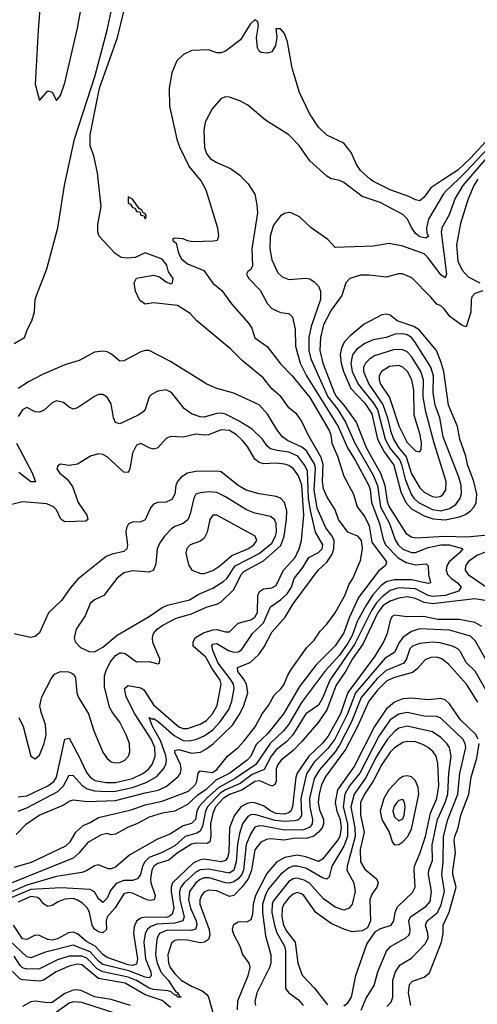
# Model space of a CAD drawing. Header units: inches. Extents: x 884549 to 1028252, y 526810 to 653624.
# Tile 574 of 656: x 971097 to 973262, y 546096 to 550755. Entities that reach past the tile are written whole.
import ezdxf

# ---------------------------------------------------------------- set-up
doc = ezdxf.new("R2010")
doc.units = ezdxf.units.IN
doc.header["$MEASUREMENT"] = 0
doc.layers.add('A9574', color=7, linetype='Continuous')
doc.layers.add('A9575', color=7, linetype='Continuous')

msp = doc.modelspace()

# ---------------------------------------------------------------- linework, layer by layer
at = {"layer": 'A9574', "color": 5}
for points, elevation in [([(971947.2, 550000), (971955.5, 549990), (971978, 549950), (972033.4, 549770), (972037.3, 549730), (972030.8, 549710), (972014, 549706), (971915.8, 549704.2), (971890, 549707.8), (971870, 549716.9), (971830, 549721.2), (971822, 549718), (971820.7, 549710), (971836.5, 549696.5), (971848.1, 549650), (971862.7, 549622.7), (971890, 549599.5), (971968.2, 549568.2), (972010, 549507.7), (972053.5, 549473.5), (972098.4, 549410), (972178.9, 549318.9), (972194.5, 549294.5), (972210, 549248.9), (972268, 549208), (972330, 549125.6), (972386, 549070), (972470, 548967.5), (972560.8, 548810), (972568.3, 548790), (972573.1, 548750), (972600.6, 548690), (972630, 548594.6), (972676.6, 548510), (972694.3, 548450), (972730, 548402.2), (972750, 548360.2), (972762.6, 548282.6), (972832.3, 548190), (972827.8, 548172.2), (972794.5, 548145.5), (972699.8, 548020.2), (972655.8, 547924.2), (972630, 547853.7), (972590, 547791.2), (972498.9, 547701.1), (972421, 547599), (972345.2, 547470), (972270, 547376.1), (972215.5, 547324.5), (972189.6, 547270), (972172.9, 547250), (972090.5, 547190), (972024.3, 547155.7), (971977.2, 547110), (971937.1, 547082.9), (971890, 547041.5), (971830, 547009.3), (971770, 546999.9), (971710, 546980.8), (971650.6, 546949.4), (971610, 546934.4), (971550, 546900.8), (971530, 546897.3), (971510, 546904), (971482.4, 546897.6), (971419.1, 546860.9), (971376.6, 546810), (971350, 546787.1), (971024.6, 546655.4)], 2020), ([(972156, 550000), (972177.8, 549977.8), (972208.5, 549928.5), (972218.9, 549878.9), (972221.2, 549841.2), (972194.8, 549670), (972198, 549590), (972190, 549572.8), (972176.7, 549563.3), (972169.4, 549550), (972181.1, 549530), (972234, 549474), (972268.5, 549410), (972290, 549387.5), (972330, 549369.5), (972370, 549363.9), (972387.3, 549347.3), (972400.4, 549290), (972402.2, 549210), (972424, 549130), (972454, 549070), (972604.3, 548830), (972648.1, 548728.1), (972684.7, 548670), (972748.9, 548550), (972755, 548530), (972761.2, 548470), (972800, 548370), (972815.8, 548295.8), (972828.4, 548270), (972888.1, 548208.1), (972925.7, 548185.7), (972970, 548175.8), (973019.4, 548179.4), (973030, 548170.5), (973030.9, 548130), (973041.3, 548090), (973030, 548087.3), (972950, 548103.4), (972870, 548103.9), (972830, 548093.9), (972804.8, 548075.2), (972767.3, 548032.7), (972735.5, 547984.5), (972693, 547907), (972670, 547840.6), (972650, 547803.7), (972610, 547747.5), (972544.3, 547675.7), (972430, 547523.3), (972370, 547421.2), (972344.8, 547390), (972282.5, 547330), (972213.3, 547230), (972116.4, 547163.6), (972039, 547121), (971985.7, 547074.3), (971944.5, 547030), (971935, 547010), (971927.8, 546970), (971910, 546950.9), (971870, 546939.9), (971810, 546901.6), (971745.2, 546874.8), (971617.6, 546802.4), (971550, 546744.8), (971530, 546736), (971515.9, 546735.9), (971470, 546754.8), (971450, 546750.7), (971412.9, 546727.1), (971390, 546718.7), (971270, 546700.2), (971130, 546660), (971030, 546614.6)], 2040), ([(973219, 550000), (973193, 549970), (973158, 549910), (973129.2, 549830.8), (973093.9, 549770), (973090.5, 549749.5), (973115.9, 549550), (973110, 549533.6), (973090, 549547.1), (973030, 549627.9), (973010, 549647.3), (972910, 549682.3), (972844.5, 549695.5), (972770, 549682.7), (972590, 549676.9), (972555.1, 549715.1), (972476, 549770), (972421, 549821), (972381.1, 549841.1), (972370, 549842.9), (972350, 549837.3), (972330, 549826.2), (972297.9, 549782.1), (972282.2, 549730), (972280.1, 549670), (972290, 549618.7), (972317.4, 549557.4), (972338, 549538), (972370, 549524.8), (972451.3, 549531.3), (972470, 549527.8), (972490, 549514.6), (972510, 549492.9), (972520.6, 549470), (972519.3, 549430), (972476.5, 549303.5), (972465.5, 549250), (972464.6, 549190), (972473.8, 549150), (972554.9, 548970), (972602.2, 548910), (972638.9, 548850), (972682.1, 548750), (972770, 548599.9), (972790.4, 548550), (972803.4, 548450), (972846.3, 548370), (972872.7, 548292.7), (972887.9, 548270), (972910, 548248.5), (972950, 548233.3), (972970, 548233.2), (973030, 548256.6), (973090, 548269.6), (973129.3, 548269.3), (973192.1, 548252.1), (973194.3, 548250), (973175.9, 548230), (973128.6, 548190), (973118.6, 548170), (973115.3, 548150), (973120.8, 548130), (973140.1, 548110), (973169.1, 548090), (973185.1, 548070), (973172.3, 548050), (973109.7, 548030.3), (973050, 548024.8), (973029.5, 548029.5), (972970, 548061), (972890, 548066.4), (972850, 548054.2), (972810, 548022.1), (972785, 547995), (972761.8, 547958.2), (972681.4, 547798.6), (972564.7, 547630), (972530, 547543.4), (972510, 547510.4), (972450, 547470.8), (972389.1, 547370.9), (972360.8, 547339.2), (972310, 547299.7), (972287.3, 547270), (972253.2, 547206.8), (972196.9, 547183.1), (972139.5, 547140.5), (972070, 547110.4), (972045.5, 547094.5), (971984.6, 547030), (971975.4, 547010), (971962.2, 546937.8), (971950, 546914.4), (971934.3, 546905.7), (971879.3, 546890), (971830, 546845.5), (971770, 546814.1), (971709.6, 546790.4), (971688.2, 546770), (971677.7, 546750), (971668.2, 546710), (971654.4, 546690), (971630, 546681.8), (971590, 546680.8), (971553.4, 546666.6), (971525.7, 546634.3), (971510, 546597.1), (971490, 546577.8), (971470, 546595), (971450, 546627.7), (971430, 546638.9), (971293, 546647), (971150, 546638.2), (971030, 546587.7)], 2060), ([(971070, 549221.6), (971118.9, 549250), (971133.1, 549290), (971154.4, 549330), (971167.1, 549372.9), (971169.9, 549429.9), (971175.4, 549450), (971224.7, 549575.3), (971276.3, 549770), (971308.9, 549970), (971315.3, 550000)], 2040), ([(971070, 546744.1), (971152.3, 546767.7), (971315, 546845), (971335.4, 546864.6), (971361.6, 546910), (971397.7, 546942.3), (971430, 546955.4), (971470, 546979.6), (971624.3, 547015.7), (971690, 547039.7), (971770, 547056.7), (971895.8, 547104.2), (971926.6, 547133.4), (971935, 547150), (971941.7, 547190), (971950, 547200.2), (972008.3, 547191.7), (972030, 547206.2), (972080.2, 547270), (972130, 547310.9), (972158.5, 547341.5), (972211, 547409), (972243.2, 547470), (972273.2, 547510), (972301.4, 547558.6), (972334.2, 547590), (972348, 547610), (972363.1, 547650), (972380.9, 547679.1), (972455.7, 547784.3), (972490, 547818.4), (972518.9, 547861.1), (972550, 547893.8), (972590, 547948), (972635.5, 548030), (972655.9, 548084.1), (972673.6, 548110), (972710, 548195.5), (972718.2, 548250), (972714.6, 548290), (972696.4, 548310), (972650, 548329.7), (972604.5, 548390), (972590, 548435.6), (972550, 548499.1), (972534.5, 548534.5), (972529, 548570), (972533.1, 548650), (972522.6, 548682.6), (972461, 548790), (972430, 548856.2), (972407.3, 548887.3), (972370, 548918.7), (972333.6, 548970), (972290, 549007.1), (972250, 549058.4), (972150, 549142), (972096.2, 549196.2), (971935.3, 549330), (971903.7, 549363.7), (971842.7, 549402.7), (971730, 549414), (971690, 549408.7), (971665.6, 549425.6), (971644.1, 549470), (971638.5, 549510), (971650, 549530.8), (971730, 549546.1), (971758.3, 549538.3), (971790, 549513.7), (971810, 549504.4), (971819.3, 549510), (971823, 549530), (971801.5, 549561.5), (971792.4, 549592.4), (971770, 549621.1), (971690, 549651.6), (971642.8, 549630), (971606.2, 549626.2), (971576, 549630), (971549, 549649), (971472.7, 549730), (971467, 549750), (971465.6, 549785.6), (971481.7, 549870), (971467.5, 550000)], 2020), ([(973172.6, 550000), (973115, 549945), (973101.5, 549930), (973030.4, 549810), (973021.4, 549770), (973023.8, 549743.8), (973030.5, 549729.5), (973018.9, 549721.1), (972990, 549726.4), (972970, 549742.4), (972950.6, 549770.6), (972931.9, 549810), (972910, 549833.1), (972802.2, 549890), (972717.4, 549917.4), (972630, 549983.8), (972610, 549993.3), (972580, 550000)], 2040), ([(973104.4, 550000), (973041.4, 549958.6), (973010, 549914.4), (972990, 549898.2), (972970, 549902), (972938, 549918), (972850, 549949.2), (972766.9, 549990), (972755.6, 550000)], 2020), ([(973265.1, 550000), (973245.2, 549970), (973217.8, 549902.2), (973181.9, 549790), (973164, 549690), (973170, 549612.4), (973191, 549570), (973218.3, 549538.3), (973274.5, 549510)], 2080), ([(973288.5, 549471.5), (973250, 549458.5), (973236.8, 549443.2), (973232.5, 549427.5), (973232, 549370), (973210, 549301.1), (973190, 549307), (973132.4, 549350), (973105.9, 549385.9), (973090, 549400.5), (973070, 549408.4), (973042.2, 549442.2), (972952.3, 549532.3), (972908.2, 549551.8), (972888.4, 549551.6), (972830, 549535.6), (972750, 549545.4), (972710, 549545.3), (972658.6, 549530), (972639.2, 549510), (972620.3, 549450), (972570, 549379.9), (972533.5, 549310), (972519.7, 549250), (972516.8, 549190), (972531.2, 549130), (972584.4, 548990), (972595.4, 548970), (972630.7, 548930), (972688.1, 548850), (972735.8, 548730), (972806.2, 548606.2), (972824, 548550), (972835.5, 548475.5), (972845.2, 548450), (972924.3, 548324.3), (972948.3, 548308.3), (972970, 548303.5), (973110, 548311.2), (973212.2, 548307.8), (973330, 548318.9)], 2080), ([(971080.3, 546899.7), (971129.1, 546950), (971188.4, 546990), (971301.8, 547038.2), (971330, 547056.6), (971350, 547063.7), (971415.6, 547055.6), (971550, 547059.9), (971690, 547096.9), (971751.9, 547108.1), (971790, 547125.7), (971847.2, 547172.8), (971858.1, 547190), (971860.8, 547210), (971856.9, 547230), (971830, 547287.5), (971830, 547296.4), (971850, 547301.6), (971910, 547284.2), (971951.8, 547288.2), (971977.9, 547302.1), (972011.5, 547328.5), (972103.3, 547416.7), (972135.4, 547464.6), (972155.4, 547504.6), (972175.4, 547570), (972169.9, 547610), (972156.3, 547636.3), (972129.4, 547670), (972127.4, 547690), (972186.8, 547713.2), (972228.7, 547751.3), (972253.7, 547786.3), (972290, 547857), (972352.3, 547927.7), (972391.2, 547990), (972509.5, 548150), (972550, 548188.4), (972574.7, 548225.3), (972583.8, 548250), (972584.4, 548290), (972575.2, 548310), (972545, 548350), (972503.9, 548443.9), (972490.1, 548530), (972496.7, 548630), (972493.7, 548650), (972453.8, 548713.8), (972431.1, 548731.1), (972364, 548764), (972340.8, 548780.8), (972317.2, 548810), (972270, 548888.5), (972230, 548931.5), (972110, 548988), (972029.2, 549009.2), (971982, 549030), (971810, 549136.5), (971710, 549189.7), (971690, 549189.7), (971670, 549182.7), (971590, 549140.4), (971570, 549139.1), (971531.7, 549171.7), (971510, 549182.3), (971490, 549186.2), (971450, 549181.6), (971378.7, 549141.3), (971310, 549120.8), (971204.9, 549075.1), (971138.7, 549041.3), (971090.1, 549009.9)], 2040), ([(971090, 547009.1), (971130, 547024.8), (971277.4, 547102.6), (971303.6, 547130), (971330, 547179.7), (971350, 547178.1), (971391.7, 547131.7), (971415.5, 547115.5), (971450, 547105.7), (971510, 547103.2), (971550, 547104.8), (971630, 547120.9), (971694.3, 547145.7), (971746, 547174), (971777.3, 547210), (971788.3, 547230), (971791.3, 547250), (971787.9, 547272.1), (971763.4, 547343.4), (971724.4, 547410), (971710, 547452.4), (971724.8, 547444.8), (971730, 547447.5), (971750, 547435.3), (971828.1, 547368.1), (971870, 547344.6), (971898.5, 547341.5), (971930, 547348.2), (971970, 547366.1), (972010, 547393.6), (972043.2, 547430), (972086.1, 547490), (972101, 547530), (972112.2, 547590), (972107.9, 547610), (972096.7, 547630), (972035.3, 547710), (972010.4, 547770), (972006.2, 547793.8), (972010, 547799.4), (972030, 547803.6), (972084.1, 547770), (972110, 547761.9), (972130, 547763.4), (972146.8, 547773.2), (972198.9, 547850), (972250, 547900.8), (972283.2, 547976.8), (972330, 548009), (972362.1, 548037.9), (972382.2, 548070), (972394.8, 548110), (972437.2, 548162.8), (972465.4, 548210), (972510, 548233.9), (972528.1, 548250), (972531.6, 548270), (972497.1, 548330), (972472.3, 548432.3), (972463.8, 548490), (972457.9, 548617.9), (972445.4, 548645.4), (972412.1, 548690), (972370, 548708.6), (972315.3, 548715.3), (972284.1, 548724.1), (972270, 548734.5), (972246.1, 548770), (972196.6, 548816.6), (972135.6, 548855.6), (972070, 548888.3), (972050, 548893.3), (972030, 548891.6), (971970, 548873.4), (971950, 548875.6), (971909.7, 548890), (971874.7, 548914.7), (971815.6, 548990), (971790, 549002.9), (971750, 548996.4), (971719.6, 548980.4), (971708.6, 548970), (971690.1, 548910), (971680.2, 548899.8), (971656.7, 548883.3), (971570, 548842.2), (971549.3, 548849.3), (971540.5, 548870), (971530, 548936.9), (971510, 548968.4), (971490, 548981), (971470, 548981), (971450, 548972.1), (971370, 548917.6), (971350, 548912.3), (971330, 548921.2), (971303.9, 548943.9), (971270, 548951.1), (971250, 548941.6), (971212.5, 548907.5), (971190, 548897.6), (971170, 548899.8), (971130, 548919.3), (971110, 548909), (971090, 548877.5)], 2060), ([(971090, 547077.4), (971130, 547082.3), (971230, 547129), (971257.5, 547150), (971270.9, 547170), (971310.6, 547349.4), (971330, 547354.5), (971377, 547270), (971412, 547192), (971430, 547169.7), (971454.4, 547154.4), (971504.6, 547144.6), (971550, 547144.7), (971630, 547164.5), (971682.3, 547190), (971707.7, 547210), (971725.8, 547234.2), (971736.9, 547270), (971735.3, 547310), (971718.3, 547350), (971641.2, 547470), (971600.6, 547550), (971593.2, 547590), (971610, 547604.2), (971670, 547593.3), (971683.9, 547583.9), (971730, 547512.2), (971850, 547409), (971870, 547401.1), (971890, 547401.1), (971950, 547420.6), (971980.9, 547439.1), (972008.3, 547470), (972031.6, 547510), (972049.9, 547610), (972045.3, 547630), (972005.9, 547685.9), (971977.6, 547737.6), (971917.9, 547790), (971917.4, 547810), (971928.8, 547831.2), (971966.1, 547853.9), (972010, 547868), (972028.8, 547868.8), (972070, 547857.9), (972090, 547858.6), (972130, 547899.8), (972190, 547915.1), (972210, 547926.8), (972222, 547950), (972224, 548030), (972231, 548049), (972250, 548061.8), (972290, 548066.5), (972310, 548076.6), (972344.5, 548150), (972399.5, 548210), (972418.5, 548250), (972429.9, 548289.9), (972440.7, 548410), (972432.3, 548552.3), (972416.3, 548596.3), (972392.9, 548630), (972370, 548645.5), (972350, 548651.9), (972310, 548656.5), (972250, 548653.7), (972230, 548658.7), (972210, 548675), (972174.7, 548734.7), (972150, 548765.5), (972122.6, 548790), (972090, 548810.3), (972050, 548814), (971990, 548790.3), (971970, 548788.3), (971930, 548792.6), (971870, 548779.5), (971810, 548782.8), (971790, 548773.5), (971750, 548728.9), (971730, 548722.2), (971710, 548727.9), (971670, 548749.8), (971650, 548741.7), (971630, 548703.6), (971617.6, 548630), (971610, 548612.6), (971590, 548613.2), (971510, 548686), (971490, 548697.3), (971470, 548700.8), (971431, 548689), (971370, 548652.1), (971330, 548645.7), (971288.9, 548651.1), (971276.3, 548643.7), (971272.7, 548630), (971285.7, 548610), (971320.6, 548580.6), (971346, 548546), (971374, 548470), (971413.7, 548410), (971419.8, 548390), (971410, 548382.1), (971310, 548378.3), (971290.9, 548390.9), (971270, 548434.8), (971257, 548450), (971224.4, 548464.4), (971110, 548472.9), (971059.7, 548460.3)], 2080), ([(971081.9, 548750), (971155.7, 548610), (971171.8, 548568.2), (971150, 548568.4), (971092.7, 548612.7)], 2060), ([(971091.9, 547451.9), (971113.2, 547410), (971149.6, 547270), (971170, 547257.1), (971190, 547274.3), (971212.3, 547330), (971221.1, 547370), (971218.4, 547418.4), (971197.8, 547477.8), (971192.6, 547507.4), (971200.9, 547550), (971244.8, 547635.2), (971261.9, 547658.1), (971290, 547670.1), (971328.3, 547668.3), (971343, 547663), (971354.6, 547654.6), (971360.4, 547640.4), (971366.4, 547570), (971372.6, 547550), (971421.7, 547470), (971447.2, 547390), (971490, 547288.8), (971510, 547258.6), (971530, 547243.3), (971550, 547238.3), (971570, 547239.6), (971593.7, 547250), (971611.1, 547270), (971618.1, 547290), (971615.6, 547330), (971601.2, 547370), (971570, 547429.9), (971535.8, 547475.8), (971522, 547502), (971498.3, 547598.3), (971498.5, 547650), (971505.3, 547674.7), (971525.3, 547714.7), (971550, 547746.3), (971570, 547759.2), (971579.2, 547759.2), (971596, 547756), (971650, 547715.4), (971710, 547717.5), (971750, 547706.2), (971757.6, 547710), (971760.3, 547730), (971727.1, 547807.1), (971724.5, 547830), (971730.5, 547850), (971746.9, 547870), (971774.5, 547890), (971837.5, 547922.5), (971910, 547943.8), (971983.2, 547976.8), (972030, 547989.4), (972050, 548000.7), (972110, 548058), (972145.1, 548130), (972157.1, 548142.9), (972250, 548194.1), (972332.8, 548267.2), (972348.4, 548310), (972359.6, 548390), (972360.1, 548430), (972349.4, 548470), (972330, 548489.9), (972310, 548498.5), (972230, 548510.4), (972169, 548529), (972130.8, 548550.8), (972050, 548614.5), (972030, 548618.8), (971930, 548616.9), (971890.5, 548609.5), (971860.9, 548590), (971843.3, 548570), (971835.1, 548550), (971830.1, 548509.9), (971815.8, 548484.2), (971790, 548471.7), (971750, 548469.3), (971730, 548462.9), (971715.9, 548444.1), (971690, 548387.7), (971670, 548378), (971630, 548377.7), (971611.5, 548368.5), (971601.3, 548350), (971598.6, 548330), (971606.8, 548270), (971603.7, 548250), (971590, 548238.5), (971533.9, 548226.1), (971505.8, 548214.2), (971372.3, 548107.7), (971334.7, 548065.3), (971293.7, 548006.3), (971232.7, 547947.3), (971190, 547853.6), (971170, 547835.4), (971148, 547832), (971070, 547848.7)], 2120), ([(973388.8, 548270), (973260.6, 548219.4), (973219, 548190), (973206.3, 548170), (973204.7, 548150), (973218.5, 548130), (973330, 548054.3)], 2080), ([(973316.8, 548003.2), (973250, 548013.5), (973050, 547990.3), (973010, 547997.4), (972970, 548015.3), (972930, 548023.6), (972890, 548018.1), (972850, 548003.5), (972816.6, 547983.4), (972791.7, 547950), (972720.8, 547799.2), (972671.9, 547730), (972638.3, 547670), (972594.7, 547605.3), (972550, 547489), (972510, 547430.3), (972430, 547337.8), (972390, 547296.8), (972334.4, 547250), (972318.5, 547230), (972311, 547210), (972310.7, 547150), (972304.5, 547135.5), (972290, 547128.2), (972233.3, 547153.3), (972210, 547150.2), (972151.7, 547110), (972090, 547087.6), (972059.4, 547070), (972023.7, 547030), (972010, 546999.2), (971999.8, 546950), (972001.4, 546890), (971996.3, 546863.7), (971983.4, 546856.6), (971930, 546858.1), (971910, 546853.5), (971841.9, 546810), (971802.6, 546777.4), (971750, 546761.7), (971731, 546750), (971721.3, 546730), (971715, 546690), (971717.1, 546670), (971738.1, 546610), (971733.6, 546590), (971713.2, 546586.8), (971698.4, 546590), (971630, 546621.5), (971610, 546624.8), (971590, 546618.4), (971547.7, 546552.3), (971511.2, 546510), (971506.1, 546490), (971507, 546450), (971490, 546433.8), (971470, 546438.9), (971450, 546450.9), (971439.2, 546470), (971427.6, 546530), (971418, 546550), (971393.7, 546573.7), (971370, 546589), (971350, 546595.9), (971310, 546592.6), (971279.1, 546580.9), (971250, 546562.7), (971230, 546559), (971210, 546570.9), (971195.2, 546590), (971180.3, 546600.3), (971150, 546606.4), (971090, 546579.4)], 2080), ([(973283.6, 547883.6), (973250, 547902.9), (973177, 547917), (973076, 547916), (973007.8, 547930), (972928.7, 547928.7), (972870, 547936.9), (972859.9, 547930), (972850, 547913.3), (972834.9, 547850), (972817.7, 547810), (972777.9, 547742.1), (972648.6, 547571.4), (972614.9, 547470), (972555.9, 547364.1), (972530, 547331.4), (972465, 547270), (972410.3, 547190), (972403.6, 547170), (972387.6, 547030), (972379.8, 547010), (972370, 547001.5), (972350, 546995.4), (972310, 546999), (972284.9, 547010), (972250, 547034.3), (972208.5, 547048.5), (972190, 547049.9), (972170, 547044.9), (972143.7, 547030), (972112, 546988), (972090, 546930), (972086.6, 546813.4), (972080.5, 546790), (972070, 546775.3), (972050, 546769), (971970, 546781.8), (971950, 546778.9), (971917.3, 546762.7), (971819.3, 546670), (971813.1, 546650), (971813.1, 546630), (971825.6, 546550), (971817.8, 546522.2), (971807.6, 546512.4), (971790, 546507.1), (971690, 546508.3), (971670, 546503), (971650, 546488.2), (971637.8, 546462.2), (971634.5, 546430), (971653.5, 546310), (971650, 546284.9), (971630, 546279.8), (971610, 546282.3), (971510, 546317.3), (971490.6, 546330.6), (971453.6, 546370), (971413.2, 546393.2), (971370, 546428.8), (971350, 546436.5), (971327, 546433), (971275.2, 546404.8), (971250, 546399.1), (971230, 546402.1), (971190, 546420.7), (971170, 546423.1), (971130, 546401.6), (971110, 546405), (971067.9, 546470)], 2120), ([(973350, 547641.2), (973253.4, 547813.4), (973230, 547837.3), (973130, 547866.5), (972988.2, 547871.8), (972950, 547859.7), (972909.3, 547830.7), (972892.5, 547807.5), (972870, 547760.7), (972826, 547734), (972685.1, 547570), (972648.2, 547470), (972587.3, 547350), (972554.6, 547305.4), (972490, 547241.9), (972453.6, 547186.4), (972427.6, 547070), (972429.5, 546990.5), (972424, 546976), (972412.6, 546967.4), (972396.4, 546963.6), (972350, 546959.8), (972305.8, 546965.8), (972210, 546994), (972190, 546991.6), (972176.5, 546983.5), (972151.5, 546950), (972136.4, 546903.6), (972127.3, 546852.7), (972121.7, 546770), (972110, 546729.9), (972090, 546715.5), (971990, 546735.7), (971950, 546731.8), (971930, 546721.5), (971874.3, 546670), (971859.8, 546650), (971852.8, 546630), (971854.7, 546590), (971874.4, 546510), (971869.2, 546490.8), (971830, 546479.3), (971745.8, 546474.2), (971716.5, 546463.5), (971700.5, 546450), (971690, 546428.7), (971684.5, 546390), (971691.8, 546310), (971716.7, 546250), (971718.4, 546230), (971710, 546221.4), (971690, 546224.2), (971613.3, 546253.3), (971490, 546284.6), (971470, 546299.2), (971430, 546344.2), (971350, 546375.3), (971218.3, 546341.7), (971150, 546315.3), (971130, 546319.9), (971050, 546395.6)], 2140), ([(973302.8, 547582.8), (973251.5, 547671.5), (973210, 547713.1), (973182.9, 547762.9), (973170, 547777.1), (973145.1, 547790), (973086.7, 547806.7), (973050, 547809), (972990, 547803), (972956.1, 547790), (972942.9, 547777.1), (972926.6, 547730), (972914.6, 547710), (972830, 547675.6), (972790, 547638.9), (972712.9, 547547.1), (972667.2, 547432.8), (972610, 547321), (972589.3, 547290), (972515, 547205), (972490, 547164.4), (972468, 547070), (972469, 547030), (972482.8, 546970), (972480.6, 546950), (972470, 546933.7), (972439.6, 546920.4), (972350, 546919), (972250, 546938.4), (972230, 546940.3), (972210, 546933.6), (972190, 546903.7), (972169, 546851), (972154.9, 546730), (972147, 546710), (972131.1, 546688.9), (972110, 546674.8), (972089.5, 546669.5), (972070, 546670.2), (971993.8, 546693.8), (971970, 546693.9), (971950, 546686.8), (971930, 546670.8), (971899.4, 546630), (971895.1, 546590), (971904.7, 546550), (971931.5, 546490), (971934.8, 546470), (971928.8, 546451.2), (971910, 546444.5), (971793.8, 546446.2), (971758.7, 546430), (971747.7, 546410), (971743.7, 546390), (971739.5, 546330), (971746.4, 546290), (971766.6, 546246.6), (971799.7, 546210), (971835.1, 546155.1), (971847, 546150), (971843.5, 546143.5), (971850, 546144), (971853.2, 546133.2), (971860.5, 546130), (971843.5, 546130), (971839, 546139), (971830, 546139.3), (971813.9, 546153.9), (971798.7, 546158.7), (971730, 546165.7), (971710, 546172.3), (971650, 546208.7), (971610, 546224.6), (971490, 546249), (971463.5, 546263.5), (971413.8, 546313.8), (971390, 546323.1), (971330, 546323.7), (971274.7, 546305.3), (971190, 546263.3), (971130, 546262.3), (971110, 546268.6), (971098.8, 546278.8), (971070, 546323.1)], 2160), ([(973265, 547525), (973210.2, 547610.2), (973125.4, 547705.4), (973094.5, 547730), (973070, 547738.1), (973042.9, 547737.1), (973014.8, 547725.2), (972977.3, 547682.7), (972954.6, 547665.4), (972870, 547642.1), (972834.4, 547625.6), (972790, 547581.3), (972748.8, 547530), (972693.1, 547406.9), (972638.5, 547301.5), (972545.2, 547174.8), (972525.1, 547134.9), (972513.4, 547090), (972509, 547050), (972515.5, 547015.5), (972534.2, 546970), (972534.8, 546950), (972527.5, 546930), (972510.5, 546909.5), (972488.2, 546891.8), (972457.9, 546882.1), (972390, 546879.5), (972350, 546873), (972281.3, 546878.7), (972264.1, 546875.9), (972237.6, 546862.4), (972210, 546827), (972192.9, 546730), (972177.5, 546690), (972150, 546652), (972110, 546610.9), (972090, 546606), (972030, 546631.9), (971990, 546636.4), (971970, 546625.9), (971957, 546610), (971949.2, 546590), (971948.9, 546570), (971993.8, 546450), (971997, 546423), (971990, 546402.3), (971970.7, 546389.3), (971950, 546387), (971890, 546399.1), (971850, 546400.6), (971830, 546397), (971815.6, 546384.4), (971798.2, 546330), (971800.5, 546290), (971808.1, 546270), (971830, 546239.9), (971861.3, 546210), (971910, 546181.1), (971959.3, 546159.3), (971982.5, 546142.5), (971990.8, 546130), (972011.6, 546050)], 2180), ([(973266.2, 547350), (973253.1, 547373.1), (973181.8, 547441.8), (973130, 547516.6), (973110, 547535.5), (973090, 547542.9), (973030, 547536.4), (972950, 547543.7), (972910, 547541.2), (972870, 547525.2), (972830, 547492.2), (972775.4, 547410), (972678.6, 547221.4), (972601.1, 547110), (972590.2, 547050), (972598, 547010), (972612.7, 546970), (972618.1, 546930), (972612.1, 546890), (972604, 546876), (972530, 546781.6), (972510, 546771.3), (972450, 546793.5), (972410, 546801.3), (972351.6, 546790), (972311.3, 546768.7), (972265.7, 546714.3), (972212.8, 546610), (972201, 546570), (972198, 546522), (972190, 546494.6), (972173.6, 546486.4), (972130, 546484.8), (972106, 546470), (972102.6, 546450), (972108, 546428), (972137.9, 546370), (972151.2, 546331.2), (972181.4, 546290), (972185.2, 546270), (972176.2, 546230), (972127.7, 546110), (972125.5, 546070)], 2220), ([(972834.2, 546085.8), (972854, 546106), (972862.1, 546130), (972862.5, 546210), (972875.1, 546250), (972897, 546283), (972950, 546314), (973016.5, 546383.5), (973029.1, 546410), (973028.1, 546430), (973016.3, 546470), (973020.2, 546479.8), (973024.8, 546490), (973071.6, 546528.4), (973090, 546560.8), (973106.8, 546630), (973094.6, 546710), (973100.8, 546770), (973101.4, 546890), (973122.4, 546970), (973170, 547090), (973180.1, 547190), (973207.5, 547310), (973204.6, 547330), (973193.2, 547350), (973090, 547449.4), (973070, 547457.5), (973010, 547459.4), (972930, 547475.7), (972890, 547468.1), (972850, 547441.9), (972795.8, 547364.2), (972705.5, 547190), (972657.2, 547130), (972635.9, 547090), (972627.2, 547030), (972647.4, 546950), (972648, 546890), (972630, 546844.4), (972573.2, 546750), (972560.6, 546699.4), (972550, 546687.7), (972530, 546693.8), (972450, 546740.5), (972410, 546749.4), (972390, 546748.5), (972370, 546741.5), (972330.9, 546709.1), (972276.3, 546643.7), (972261.4, 546618.6), (972245.2, 546570), (972244.9, 546530), (972260.3, 546420.3), (972285, 546330), (972284.4, 546290), (972278.9, 546270), (972219.2, 546150), (972209.3, 546109.3), (972212.2, 546090)], 2240), ([(972712.8, 546067.2), (972736.1, 546123.9), (972774.7, 546185.3), (972791.2, 546250), (972832.2, 546347.8), (972851.5, 546368.5), (972924.6, 546410), (972937.4, 546422.6), (972942.5, 546430), (972944.1, 546450), (972938.4, 546490), (972946.6, 546510), (973020.5, 546559.5), (973038.2, 546581.8), (973044.8, 546630), (973031.2, 546710), (973033, 546730), (973050, 546775.5), (973048.1, 546850), (973073.3, 546970), (973109.7, 547050), (973122.7, 547090), (973126.9, 547190), (973138.7, 547270), (973130.8, 547310), (973117.4, 547330), (973090, 547358.5), (973050, 547384.5), (972930, 547411), (972890, 547401.5), (972870, 547386.8), (972837.7, 547350), (972810, 547308.5), (972780.4, 547259.6), (972736.3, 547170), (972679.1, 547090), (972664.1, 547030), (972682.4, 546930), (972684, 546890), (972645.7, 546750), (972644.9, 546730), (972677.2, 546670), (972684.2, 546630), (972670.1, 546570), (972655.4, 546550), (972630, 546541.1), (972590, 546555.5), (972534.1, 546594.1), (972468.2, 546668.2), (972443.5, 546683.5), (972410, 546692.4), (972390, 546688.9), (972370, 546676.5), (972296.3, 546583.7), (972290.9, 546569.1), (972289.8, 546530.2), (972301.6, 546470), (972314.1, 546434.1), (972349.4, 546370), (972353.9, 546350), (972354.5, 546170), (972370.6, 546150.6), (972416.5, 546116.5), (972437.7, 546090)], 2260), ([(972630, 546088.3), (972650, 546103.1), (972666.2, 546130), (972687.5, 546232.5), (972739.9, 546380.1), (972780.4, 546439.6), (972805.5, 546454.5), (972854.3, 546470), (972867.3, 546490), (972873.6, 546530), (972883.8, 546556.2), (972955.7, 546624.3), (972967.9, 546650), (972962.5, 546730), (972965.4, 546750), (972990.4, 546809.6), (973016.3, 546890), (973040.3, 546999.7), (973071.3, 547070), (973079.3, 547130), (973075.6, 547235.6), (973067.3, 547270), (973053.4, 547290), (973030.2, 547310.2), (973004.8, 547324.8), (972970, 547337.1), (972930, 547339.1), (972910, 547334), (972870.3, 547309.7), (972850, 547287.9), (972810, 547230.4), (972770, 547150.7), (972728, 547090), (972709.2, 547050), (972708.8, 546991.2), (972726.3, 546910), (972707.9, 546827.9), (972709.8, 546769.8), (972730, 546735.5), (972785, 546690), (972792.5, 546670), (972787.1, 546650), (972763.4, 546616.6), (972753.7, 546590), (972756.3, 546490), (972742.1, 546457.9), (972717.4, 546442.6), (972670, 546439.1), (972630, 546451), (972570, 546478.4), (972498.6, 546530), (972441.2, 546610), (972430, 546618.9), (972410, 546623.9), (972390, 546617), (972370, 546598.7), (972346.2, 546570), (972337.9, 546550), (972336.7, 546510), (972345.5, 546470), (972360.7, 546440.7), (972400.5, 546390), (972413.5, 546290), (972433.3, 546233.3), (972491.7, 546171.7), (972553.7, 546093.7)], 2280), ([(972947.8, 546090), (972936.7, 546150), (972941.2, 546190), (972954.6, 546205.4), (973010, 546224.1), (973035.3, 546244.7), (973093.3, 546390), (973100.3, 546430), (973101, 546470), (973128.8, 546531.2), (973161.8, 546650), (973146.4, 546710), (973145.5, 546730), (973159.3, 546810), (973153.3, 546870), (973156, 546890), (973171.3, 546930), (973184.8, 546990), (973221.5, 547090), (973232.5, 547170), (973260.1, 547259.9), (973270.9, 547330)], 2220), ([(971810, 546080.5), (971770, 546113.6), (971690, 546140), (971595.1, 546195.1), (971470, 546217), (971390, 546281.8), (971370, 546285.1), (971330, 546276.2), (971269.1, 546250), (971210, 546209.9), (971190, 546205.4), (971110, 546211.8), (971096.7, 546216.7), (971030, 546283), (971010, 546297.4), (970974.5, 546314.5), (970950, 546314.6), (970910, 546293.8), (970889.3, 546270), (970841.7, 546090)], 2180), ([(971621.7, 546090), (971530, 546118.1), (971450, 546130.5), (971390, 546159.5), (971370, 546164.7), (971350, 546162.8), (971310, 546147), (971250, 546104.3), (971230, 546102.3), (971170, 546111.2), (971150, 546106.8), (971110, 546085.4)], 2220), ([(971610, 546032.8), (971390, 546104.5), (971350, 546107.7), (971330, 546101.3), (971270, 546059.1)], 2240)]:
    msp.add_lwpolyline(points, dxfattribs=dict(at, elevation=elevation))
for points, elevation in [([(971610, 549916), (971610, 549887), (971621.1, 549881.1), (971630, 549865.3), (971642.8, 549862.8), (971650, 549847.2), (971664.9, 549844.9), (971670, 549828.9), (971686.2, 549826.2), (971690, 549812), (971696.5, 549823.5), (971690, 549837.2), (971680.9, 549840.9), (971673.8, 549853.8), (971661.5, 549861.5), (971630, 549905.2)], 2020), ([(972830, 549361), (972810, 549357.6), (972726.3, 549313.7), (972660.8, 549259.2), (972632.1, 549227.9), (972619, 549201), (972612.8, 549170), (972617.2, 549130), (972628.6, 549090), (972663, 549010), (972730, 548939.4), (972762.2, 548890), (972790, 548770), (972821.5, 548710), (972866.9, 548646.9), (972900.1, 548520.1), (972923.1, 548470), (972950, 548440.6), (973010, 548406.5), (973052.5, 548392.5), (973110, 548388.4), (973177.8, 548402.2), (973206.1, 548413.9), (973229.9, 548430), (973247.1, 548450), (973256.2, 548470), (973259.1, 548510), (973245.6, 548570), (973215.5, 548650), (973207.1, 548690), (973179.4, 548770), (973167.9, 548830), (973126.3, 548930), (973102.9, 549090), (973090, 549136.5), (973068.3, 549190), (972986.5, 549286.5), (972962.4, 549302.4), (972882.7, 549330), (972850, 549356.5)], 2120), ([(972910, 549268.2), (972874, 549266), (972830, 549251.2), (972770, 549239.6), (972730, 549223), (972690, 549193.6), (972671.6, 549168.4), (972663.8, 549130), (972669.4, 549090), (972697.7, 549030), (972770, 548941.6), (972789, 548910), (972826.5, 548770), (972850, 548725.5), (972894.8, 548670), (972903.7, 548650), (972920.6, 548580.6), (972949.4, 548509.4), (972961.4, 548490), (972983.8, 548470), (973050, 548437.3), (973090, 548430), (973130, 548441.1), (973160, 548460), (973181.5, 548490), (973186.8, 548513.2), (973185.5, 548550), (973174.9, 548590), (973101.2, 548781.2), (973084, 548870), (973062.2, 548930), (973053, 548990), (973055, 549070), (973041.5, 549110), (972966.5, 549230), (972950.3, 549250.3), (972930, 549262.6)], 2140), ([(972870, 549193.2), (972775.9, 549164.1), (972751.2, 549148.8), (972732.2, 549130), (972723.4, 549110), (972723.4, 549090), (972748, 549030), (972814.4, 548934.4), (972837.1, 548870), (972850.5, 548810), (972866.2, 548770), (972889.6, 548730), (972925.4, 548685.4), (972950, 548605.9), (972990, 548538.7), (973010, 548518.7), (973050, 548498.5), (973070, 548495.1), (973090, 548500.4), (973101.1, 548510), (973112.5, 548530), (973114.6, 548570), (973058.5, 548750), (973018.3, 548898.3), (973006.6, 548970), (973007, 549050), (972994.5, 549090), (972950, 549160.6), (972930, 549182.2), (972910, 549193.1)], 2160), ([(972890, 549117.9), (972846.3, 549113.7), (972807.9, 549090), (972797.8, 549070), (972797.1, 549050), (972804.7, 549030), (972846.3, 548966.3), (972890, 548832.8), (972930, 548754.1), (972970, 548714), (972990, 548710.4), (972996.3, 548723.7), (972998.4, 548750), (972991.2, 548790), (972963.7, 548883.7), (972961.3, 549001.3), (972951.7, 549050), (972931.3, 549090), (972910, 549110.3)], 2180), ([(971990, 548520.4), (971950, 548516.4), (971930.6, 548509.4), (971920.4, 548490), (971903.2, 548416.8), (971892, 548388), (971870, 548371.2), (971830, 548356.1), (971814.6, 548345.4), (971781.1, 548310), (971760.3, 548279.7), (971747.6, 548250), (971740.4, 548179.6), (971729.4, 548150.6), (971710, 548140.2), (971630, 548146.5), (971590, 548137.1), (971557, 548110), (971495.5, 548030), (971450, 548008.9), (971430, 547992.1), (971407, 547933), (971364.3, 547870), (971353.6, 547830), (971359, 547810), (971383.6, 547783.6), (971425.5, 547765.5), (971450, 547763.8), (971490, 547785.8), (971557.8, 547842.2), (971710, 547930.8), (971770, 547972.6), (971795.5, 547984.5), (971900.8, 548010), (971944, 548036), (972010, 548063.9), (972062.5, 548097.5), (972076.1, 548110), (972116.6, 548170), (972230, 548228.2), (972290, 548278.1), (972307.6, 548310), (972311.3, 548330), (972310.4, 548370.4), (972301.7, 548390), (972284.1, 548404.1), (972210, 548419.7), (972170, 548435.6), (972070, 548497.4), (972030, 548517.1)], 2140), ([(972030, 548409.7), (972010, 548409.6), (971996.9, 548390), (971983.7, 548330), (971970, 548301.5), (971952.5, 548287.5), (971903.2, 548270), (971887.6, 548252.4), (971882.9, 548230), (971895, 548175), (971911.5, 548150), (971953.9, 548133.9), (971970, 548133.7), (972010, 548148.3), (972043.4, 548170), (972100.8, 548219.2), (972176.1, 548250), (972203.9, 548270), (972218.7, 548290), (972211.3, 548311.3)], 2160), ([(972930, 547176.6), (972910, 547172.8), (972890, 547161.2), (972843.3, 547110), (972819, 547070), (972802.1, 547010), (972809.8, 546970), (972844.6, 546910), (972861.3, 546861.3), (972870.2, 546850.2), (972890, 546851.7), (972910, 546864.8), (972932, 546888), (972950, 546923.9), (972986.1, 547090), (972981.9, 547121.9), (972970, 547152.5), (972950, 547171.9)], 2320), ([(972910, 547063.9), (972890, 547059.8), (972881.2, 547050), (972866.5, 547030), (972861.9, 547010), (972870, 546982.8), (972890, 546964.3), (972910, 546972.4), (972915.5, 546990), (972919.9, 547030), (972917.4, 547050)], 2340)]:
    msp.add_lwpolyline(points, close=True, dxfattribs=dict(at, elevation=elevation))
at = {"layer": 'A9575', "color": 5, "elevation": 2060}
msp.add_lwpolyline([(971270, 551166.8), (971225, 551155), (971217.6, 551150), (971207.7, 551130), (971205.4, 551070), (971210.6, 550970), (971202, 550930), (971184.5, 550704.5), (971170.4, 550450), (971190, 550372), (971230, 550418), (971250, 550412), (971270, 550372), (971290, 550396), (971310, 550456), (971370, 550714), (971401.6, 550890), (971397.1, 550910), (971400.1, 550950), (971423.4, 550990), (971454.2, 551105.8), (971455, 551130), (971444.9, 551144.9), (971410, 551160.4)], close=True, dxfattribs=at)
at = {"layer": 'A9575', "color": 5}
for points, elevation in [([(971315.3, 550000), (971355.8, 550190), (971453.3, 550490), (971510, 550705.3), (971530, 550794)], 2040), ([(971467.5, 550000), (971464.2, 550030), (971447, 550110), (971430, 550158), (971429.8, 550209.8), (971474.5, 550430), (971559.5, 550670), (971590, 550794)], 2020), ([(972755.6, 550000), (972710, 550040.5), (972691.1, 550070), (972665.8, 550125.8), (972630, 550169.6), (972550, 550208.2), (972510, 550246), (972467.7, 550310), (972419.9, 550410), (972385.9, 550525.9), (972364.5, 550650), (972350, 550689.7), (972330, 550711.9), (972309.4, 550710.6), (972313, 550670), (972306.9, 550633.1), (972290, 550603), (972270, 550595.4), (972239.1, 550599.1), (972230, 550606), (972221.8, 550621.8), (972216.8, 550670), (972226.3, 550726.3), (972224.1, 550744.1), (972210, 550754.5), (972187, 550733), (972141.3, 550658.7), (972070, 550606.3), (972050, 550597.6), (972030, 550597), (971990, 550612.7), (971910.7, 550609.3), (971871.3, 550590), (971840.5, 550559.5), (971817.1, 550502.9), (971804.4, 550430), (971805.1, 550345.1), (971840.4, 550190), (971853.4, 550153.4), (971898.5, 550058.5), (971947.2, 550000)], 2020), ([(972580, 550000), (972570, 550002.2), (972550, 550014), (972470, 550087.4), (972418.8, 550158.8), (972370, 550209.6), (972259.3, 550279.3), (972175.5, 550350), (972138.4, 550370), (972090, 550387.9), (972070, 550389.2), (972050, 550382.2), (972006.6, 550333.4), (971973.8, 550270), (971967.4, 550230), (971970.5, 550150.5), (971980.9, 550120.9), (971998.4, 550098.4), (972030, 550078.3), (972094.5, 550050), (972138.1, 550018.1), (972156, 550000)], 2040), ([(973301.9, 550178.1), (973230, 550099.6), (973170, 550043.2), (973104.4, 550000)], 2020), ([(973310, 550143.6), (973210, 550035.7), (973172.6, 550000)], 2040), ([(973310, 550105), (973219, 550000)], 2060)]:
    msp.add_lwpolyline(points, dxfattribs=dict(at, elevation=elevation))

doc.saveas('drawing.dxf')
